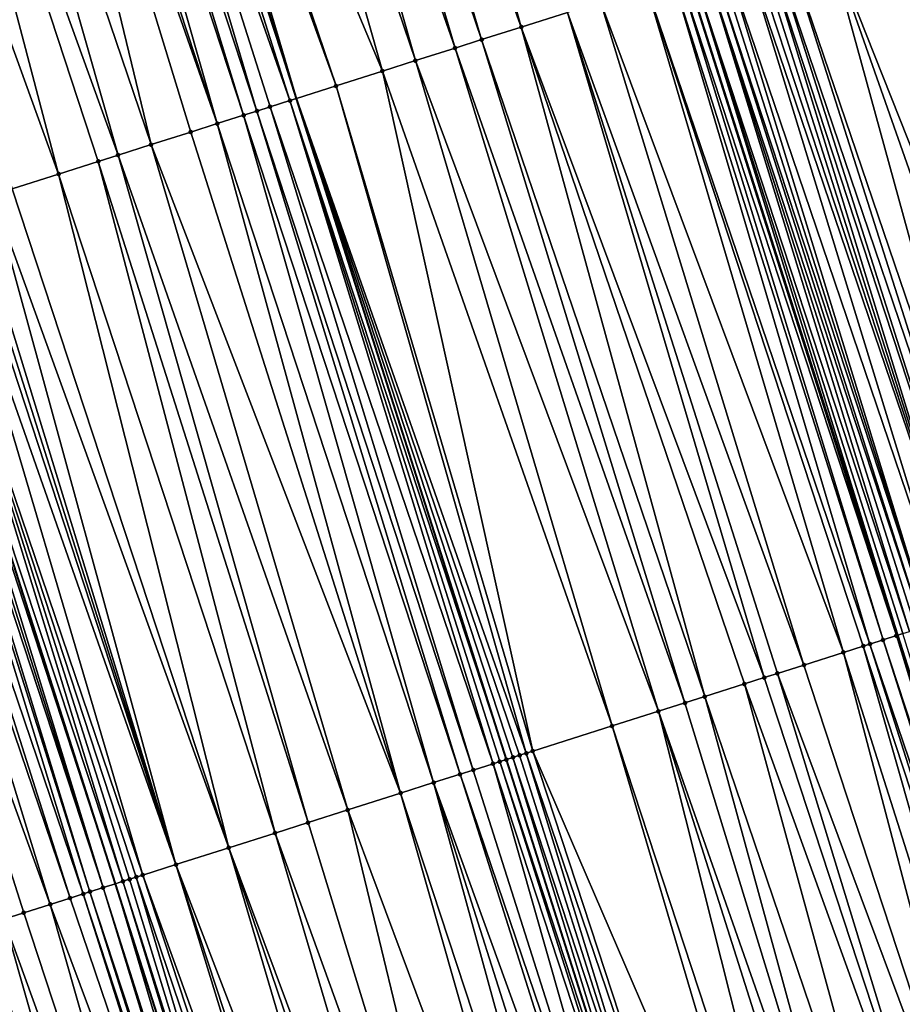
# Model space of a CAD drawing. Header units: feet. Extents: x 2004186 to 2014793, y 836912 to 864902.
# Tile 382 of 974: x 2010471 to 2010496, y 847651 to 847679. Entities that reach past the tile are written whole.
import ezdxf

# ---------------------------------------------------------------- set-up
doc = ezdxf.new("R2010")
doc.units = ezdxf.units.FT
doc.header["$LTSCALE"] = 100
doc.header["$MEASUREMENT"] = 0
for name, color, linetype, lineweight in [('EP_Travel Lane', 5, 'Continuous', 40), ('GPL_Skip Line', 2, 'Continuous', 40), ('Road Shots', 4, 'Continuous', 200), ('Road X-Section', 30, 'Continuous', 13)]:
    doc.layers.add(name, color=color, linetype=linetype, lineweight=lineweight)
doc.layers.add('I-77 SB_MM21-27-Surface-TIN', color=7, linetype='Continuous')

msp = doc.modelspace()

# ---------------------------------------------------------------- linework, layer by layer
at = {"layer": 'EP_Travel Lane'}
msp.add_polyline3d([(2010536.755688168, 847527.2188046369, 434.1100472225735), (2010531.242614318, 847546.4438918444, 434.0405169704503), (2010525.563505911, 847565.7934329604, 433.9434990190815), (2010519.726870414, 847584.922729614, 433.8821887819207), (2010513.890244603, 847604.0519945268, 433.8110908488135), (2010508.053633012, 847623.1812128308, 433.7256204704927), (2010502.082219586, 847642.4116878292, 433.6681441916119), (2010496.003840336, 847661.465502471, 433.5881238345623), (2010489.92547379, 847680.5192772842, 433.4954419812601), (2010483.847038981, 847699.5732660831, 433.4705466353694), (2010477.589928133, 847718.7581242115, 433.410608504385), (2010471.229817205, 847737.7197231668, 433.3262797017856), (2010464.869704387, 847756.681327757, 433.24336023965), (2010458.509592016, 847775.6429310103, 433.1600849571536), (2010451.953394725, 847794.7297169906, 433.0916205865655), (2010445.316444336, 847813.5962041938, 433.0104091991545), (2010438.679490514, 847832.4627011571, 432.9319780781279)], dxfattribs=at)
at = {"layer": 'GPL_Skip Line'}
for points in [[(2010525.4082939, 847523.9307231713, 433.6682218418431), (2010519.844656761, 847543.1411599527, 433.5970293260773), (2010514.184985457, 847562.3230172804, 433.5167097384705), (2010508.352749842, 847581.4536226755, 433.4461953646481), (2010502.520505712, 847600.584256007, 433.38429494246), (2010496.688284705, 847619.7148134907, 433.2990074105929), (2010490.768642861, 847638.8182724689, 433.242910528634), (2010484.716626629, 847657.880400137, 433.1464994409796), (2010478.664581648, 847676.9426183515, 433.0787468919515), (2010472.612515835, 847696.0049021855, 433.0317631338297), (2010466.431678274, 847715.0252143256, 432.9819863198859), (2010460.089471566, 847733.9928286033, 432.9040520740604), (2010453.747290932, 847752.9603649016, 432.8067895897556), (2010447.405091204, 847771.9279583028, 432.723680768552), (2010440.917379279, 847790.845627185, 432.6399812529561), (2010434.280437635, 847809.7120895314, 432.5516954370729), (2010427.643483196, 847828.578588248, 432.473760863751)], [(2010513.870022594, 847520.5873133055, 433.2140708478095), (2010508.28748053, 847539.7922714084, 433.141995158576), (2010502.687297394, 847558.8161663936, 433.0602198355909), (2010496.916434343, 847577.9655090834, 432.997322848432), (2010491.145566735, 847597.1148669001, 432.9390856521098), (2010485.374706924, 847616.264198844, 432.8728785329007), (2010479.519576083, 847635.2452786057, 432.8005107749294), (2010473.442230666, 847654.29939332, 432.7123574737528), (2010467.364864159, 847673.3535741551, 432.6451907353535), (2010461.28748471, 847692.4077955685, 432.5908434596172), (2010455.136544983, 847711.2464973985, 432.5450511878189), (2010448.771277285, 847730.2064088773, 432.4689252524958), (2010442.406027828, 847749.1662660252, 432.3793146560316), (2010436.040771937, 847768.1261423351, 432.2944804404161), (2010429.602315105, 847786.863430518, 432.2031179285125), (2010422.965392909, 847805.7298375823, 432.0990983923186), (2010416.32843218, 847824.5963541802, 432.0262505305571)]]:
    msp.add_polyline3d(points, dxfattribs=at)
at = {"layer": 'I-77 SB_MM21-27-Surface-TIN', "color": 128, "linetype": 'ByBlock', "lineweight": -2}
for points in [[(2010479.85590134, 847698.3056341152, 433.3297858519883), (2010478.330972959, 847697.821285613, 433.2721445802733), (2010485.145508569, 847679.0011583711, 433.3423611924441)], [(2010479.85590134, 847698.3056341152, 433.3297858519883), (2010485.145508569, 847679.0011583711, 433.3423611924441), (2010486.479821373, 847679.4249618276, 433.3923282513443)], [(2010478.330972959, 847697.821285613, 433.2721445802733), (2010477.568515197, 847697.5790911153, 433.2369157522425), (2010484.001817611, 847678.6378802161, 433.2938195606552)], [(2010478.330972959, 847697.821285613, 433.2721445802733), (2010484.001817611, 847678.6378802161, 433.2938195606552), (2010485.145508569, 847679.0011583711, 433.3423611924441)], [(2010477.568515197, 847697.5790911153, 433.2369157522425), (2010476.615437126, 847697.2763664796, 433.1987307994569), (2010483.239355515, 847678.3956993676, 433.2629106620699)], [(2010477.568515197, 847697.5790911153, 433.2369157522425), (2010483.239355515, 847678.3956993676, 433.2629106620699), (2010484.001817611, 847678.6378802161, 433.2938195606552)], [(2010476.615437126, 847697.2763664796, 433.1987307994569), (2010475.662364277, 847696.973625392, 433.15533871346), (2010482.09566568, 847678.0324176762, 433.2132497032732)], [(2010476.615437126, 847697.2763664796, 433.1987307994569), (2010482.09566568, 847678.0324176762, 433.2132497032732), (2010483.239355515, 847678.3956993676, 433.2629106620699)], [(2010475.662364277, 847696.973625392, 433.15533871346), (2010473.374978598, 847696.2470809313, 433.0620063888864), (2010481.142587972, 847677.7296918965, 433.1747024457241)], [(2010475.662364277, 847696.973625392, 433.15533871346), (2010481.142587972, 847677.7296918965, 433.1747024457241), (2010482.09566568, 847678.0324176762, 433.2132497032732)], [(2010473.374978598, 847696.2470809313, 433.0620063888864), (2010472.993751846, 847696.1259769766, 433.0422695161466), (2010479.808277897, 847677.3058798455, 433.1220151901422)], [(2010473.374978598, 847696.2470809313, 433.0620063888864), (2010479.808277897, 847677.3058798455, 433.1220151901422), (2010481.142587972, 847677.7296918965, 433.1747024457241)], [(2010472.421901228, 847695.9443540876, 433.0231225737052), (2010471.850045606, 847695.7627469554, 433.0089627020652), (2010478.473965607, 847676.8820747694, 433.0715355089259)], [(2010472.421901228, 847695.9443540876, 433.0231225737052), (2010478.664581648, 847676.9426183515, 433.0787468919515), (2010472.612515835, 847696.0049021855, 433.0317631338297)], [(2010472.421901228, 847695.9443540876, 433.0231225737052), (2010478.473965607, 847676.8820747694, 433.0715355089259), (2010478.664581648, 847676.9426183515, 433.0787468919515)], [(2010472.993751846, 847696.1259769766, 433.0422695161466), (2010472.612515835, 847696.0049021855, 433.0317631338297), (2010478.664581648, 847676.9426183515, 433.0787468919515)], [(2010472.993751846, 847696.1259769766, 433.0422695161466), (2010478.664581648, 847676.9426183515, 433.0787468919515), (2010479.808277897, 847677.3058798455, 433.1220151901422)], [(2010471.850045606, 847695.7627469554, 433.0089627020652), (2010471.278194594, 847695.5811253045, 432.9902076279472), (2010477.520870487, 847676.5794038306, 433.0503456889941)], [(2010471.850045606, 847695.7627469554, 433.0089627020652), (2010477.902106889, 847676.7004773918, 433.0604629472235), (2010478.473965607, 847676.8820747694, 433.0715355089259)], [(2010471.850045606, 847695.7627469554, 433.0089627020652), (2010477.520870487, 847676.5794038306, 433.0503456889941), (2010477.902106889, 847676.7004773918, 433.0604629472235)], [(2010470.896966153, 847695.4600266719, 432.9721552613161), (2010470.134514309, 847695.2178135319, 432.9310260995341), (2010476.37718787, 847676.216099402, 432.9934883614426)], [(2010471.278194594, 847695.5811253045, 432.9902076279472), (2010470.896966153, 847695.4600266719, 432.9721552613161), (2010477.139639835, 847676.4583121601, 433.0344967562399)], [(2010470.896966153, 847695.4600266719, 432.9721552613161), (2010476.37718787, 847676.216099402, 432.9934883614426), (2010477.139639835, 847676.4583121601, 433.0344967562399)], [(2010471.278194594, 847695.5811253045, 432.9902076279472), (2010477.139639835, 847676.4583121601, 433.0344967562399), (2010477.520870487, 847676.5794038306, 433.0503456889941)], [(2010469.753283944, 847695.0967209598, 432.9148919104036), (2010468.03773981, 847694.5518279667, 432.8497517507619), (2010474.471033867, 847675.6106433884, 432.9149840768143)], [(2010470.134514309, 847695.2178135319, 432.9310260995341), (2010469.753283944, 847695.0967209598, 432.9148919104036), (2010476.37718787, 847676.216099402, 432.9934883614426)], [(2010469.753283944, 847695.0967209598, 432.9148919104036), (2010475.614728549, 847675.9739098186, 432.9598147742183), (2010476.37718787, 847676.216099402, 432.9934883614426)], [(2010469.753283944, 847695.0967209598, 432.9148919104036), (2010474.471033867, 847675.6106433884, 432.9149840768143), (2010475.614728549, 847675.9739098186, 432.9598147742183)], [(2010468.03773981, 847694.5518279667, 432.8497517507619), (2010466.703425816, 847694.1280282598, 432.8009717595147), (2010473.517952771, 847675.3079282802, 432.8798144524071)], [(2010468.03773981, 847694.5518279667, 432.8497517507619), (2010473.517952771, 847675.3079282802, 432.8798144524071), (2010474.471033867, 847675.6106433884, 432.9149840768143)], [(2010466.703425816, 847694.1280282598, 432.8009717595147), (2010464.987886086, 847693.5831213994, 432.7314424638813), (2010471.802410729, 847674.7630287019, 432.812589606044)], [(2010466.703425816, 847694.1280282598, 432.8009717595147), (2010472.94610449, 847675.1262980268, 432.8583364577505), (2010473.517952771, 847675.3079282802, 432.8798144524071)], [(2010466.703425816, 847694.1280282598, 432.8009717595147), (2010471.802410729, 847674.7630287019, 432.812589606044), (2010472.94610449, 847675.1262980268, 432.8583364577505)], [(2010464.987886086, 847693.5831213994, 432.7314424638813), (2010470.468087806, 847674.339257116, 432.7727097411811), (2010471.802410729, 847674.7630287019, 432.812589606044)], [(2010496.5824528, 847682.6338307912, 433.7932375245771), (2010495.819988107, 847682.3916581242, 433.7649180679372), (2010503.206322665, 847663.7533165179, 433.9058426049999)], [(2010495.819988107, 847682.3916581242, 433.7649180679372), (2010493.913825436, 847681.7862294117, 433.6950547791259), (2010501.300166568, 847663.1478671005, 433.8294207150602)], [(2010495.819988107, 847682.3916581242, 433.7649180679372), (2010501.300166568, 847663.1478671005, 433.8294207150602), (2010503.206322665, 847663.7533165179, 433.9058426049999)], [(2010493.913825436, 847681.7862294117, 433.6950547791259), (2010492.770124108, 847681.4229839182, 433.6568506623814), (2010499.203396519, 847662.4818675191, 433.7437037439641)], [(2010493.913825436, 847681.7862294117, 433.6950547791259), (2010500.537705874, 847662.905681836, 433.7971119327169), (2010501.300166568, 847663.1478671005, 433.8294207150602)], [(2010493.913825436, 847681.7862294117, 433.6950547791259), (2010499.203396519, 847662.4818675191, 433.7437037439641), (2010500.537705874, 847662.905681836, 433.7971119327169)], [(2010492.007677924, 847681.1807529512, 433.6100789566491), (2010491.817060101, 847681.120214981, 433.6046438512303), (2010498.059713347, 847662.1185648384, 433.6873964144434)], [(2010492.198286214, 847681.2413209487, 433.625017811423), (2010492.007677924, 847681.1807529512, 433.6100789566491), (2010498.059713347, 847662.1185648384, 433.6873964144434)], [(2010492.38889211, 847681.3018964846, 433.6423426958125), (2010492.198286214, 847681.2413209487, 433.625017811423), (2010498.440932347, 847662.2396932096, 433.7148623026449)], [(2010492.198286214, 847681.2413209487, 433.625017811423), (2010498.059713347, 847662.1185648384, 433.6873964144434), (2010498.440932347, 847662.2396932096, 433.7148623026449)], [(2010492.770124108, 847681.4229839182, 433.6568506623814), (2010492.38889211, 847681.3018964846, 433.6423426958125), (2010498.822162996, 847662.360784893, 433.730716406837)], [(2010492.38889211, 847681.3018964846, 433.6423426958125), (2010498.440932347, 847662.2396932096, 433.7148623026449), (2010498.822162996, 847662.360784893, 433.730716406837)], [(2010492.770124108, 847681.4229839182, 433.6568506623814), (2010498.822162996, 847662.360784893, 433.730716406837), (2010499.203396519, 847662.4818675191, 433.7437037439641)], [(2010491.626445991, 847681.0596653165, 433.5955073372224), (2010491.054597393, 847680.8780360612, 433.5743453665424), (2010497.487874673, 847661.9369043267, 433.6563399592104)], [(2010491.817060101, 847681.120214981, 433.6046438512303), (2010491.626445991, 847681.0596653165, 433.5955073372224), (2010498.059713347, 847662.1185648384, 433.6873964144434)], [(2010491.626445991, 847681.0596653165, 433.5955073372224), (2010497.487874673, 847661.9369043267, 433.6563399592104), (2010498.059713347, 847662.1185648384, 433.6873964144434)], [(2010490.482743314, 847680.6964240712, 433.5586478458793), (2010490.101545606, 847680.5752286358, 433.5099568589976), (2010496.344168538, 847661.573673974, 433.6229247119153)], [(2010490.673353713, 847680.7569854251, 433.5714840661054), (2010490.482743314, 847680.6964240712, 433.5586478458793), (2010496.725393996, 847661.6947820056, 433.6439530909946)], [(2010490.482743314, 847680.6964240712, 433.5586478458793), (2010496.534776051, 847661.6342444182, 433.638638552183), (2010496.725393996, 847661.6947820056, 433.6439530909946)], [(2010490.482743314, 847680.6964240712, 433.5586478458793), (2010496.344168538, 847661.573673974, 433.6229247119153), (2010496.534776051, 847661.6342444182, 433.638638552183)], [(2010490.863974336, 847680.817514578, 433.5741284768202), (2010490.673353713, 847680.7569854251, 433.5714840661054), (2010496.916018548, 847661.75529878, 433.642680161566)], [(2010490.673353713, 847680.7569854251, 433.5714840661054), (2010496.725393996, 847661.6947820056, 433.6439530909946), (2010496.916018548, 847661.75529878, 433.642680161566)], [(2010491.054597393, 847680.8780360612, 433.5743453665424), (2010490.863974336, 847680.817514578, 433.5741284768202), (2010496.916018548, 847661.75529878, 433.642680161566)], [(2010491.054597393, 847680.8780360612, 433.5743453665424), (2010496.916018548, 847661.75529878, 433.642680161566), (2010497.487874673, 847661.9369043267, 433.6563399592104)], [(2010489.529686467, 847680.3936325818, 433.4993031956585), (2010488.767214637, 847680.1514823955, 433.478098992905), (2010495.200492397, 847661.2103491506, 433.5596091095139)], [(2010489.720308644, 847680.4541568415, 433.5003988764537), (2010489.529686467, 847680.3936325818, 433.4993031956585), (2010495.581725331, 847661.3314336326, 433.5731839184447)], [(2010489.529686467, 847680.3936325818, 433.4993031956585), (2010495.200492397, 847661.2103491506, 433.5596091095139), (2010495.581725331, 847661.3314336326, 433.5731839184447)], [(2010489.910938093, 847680.514658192, 433.4942436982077), (2010489.720308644, 847680.4541568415, 433.5003988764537), (2010495.962960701, 847661.4525104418, 433.5843301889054)], [(2010489.720308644, 847680.4541568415, 433.5003988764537), (2010495.581725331, 847661.3314336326, 433.5731839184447), (2010495.962960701, 847661.4525104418, 433.5843301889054)], [(2010489.910938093, 847680.514658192, 433.4942436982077), (2010495.962960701, 847661.4525104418, 433.5843301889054), (2010489.92547379, 847680.5192772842, 433.4954419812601)], [(2010490.101545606, 847680.5752286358, 433.5099568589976), (2010489.92547379, 847680.5192772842, 433.4954419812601), (2010496.003840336, 847661.465502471, 433.5881238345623)], [(2010495.962960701, 847661.4525104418, 433.5843301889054), (2010496.003840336, 847661.465502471, 433.5881238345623), (2010489.92547379, 847680.5192772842, 433.4954419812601)], [(2010490.101545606, 847680.5752286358, 433.5099568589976), (2010496.003840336, 847661.465502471, 433.5881238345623), (2010496.153566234, 847661.5130871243, 433.6020184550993)], [(2010490.101545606, 847680.5752286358, 433.5099568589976), (2010496.153566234, 847661.5130871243, 433.6020184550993), (2010496.344168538, 847661.573673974, 433.6229247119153)], [(2010488.767214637, 847680.1514823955, 433.478098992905), (2010487.432900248, 847679.727683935, 433.4297131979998), (2010494.438019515, 847660.9682022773, 433.5394513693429)], [(2010488.767214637, 847680.1514823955, 433.478098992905), (2010495.009871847, 847661.1498197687, 433.5568917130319), (2010495.200492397, 847661.2103491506, 433.5596091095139)], [(2010488.767214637, 847680.1514823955, 433.478098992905), (2010494.438019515, 847660.9682022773, 433.5394513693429), (2010495.009871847, 847661.1498197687, 433.5568917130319)], [(2010487.432900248, 847679.727683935, 433.4297131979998), (2010486.479821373, 847679.4249618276, 433.3923282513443), (2010493.29432085, 847660.6049483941, 433.4985886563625)], [(2010487.432900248, 847679.727683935, 433.4297131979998), (2010493.29432085, 847660.6049483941, 433.4985886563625), (2010494.438019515, 847660.9682022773, 433.5394513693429)], [(2010486.479821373, 847679.4249618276, 433.3923282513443), (2010485.145508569, 847679.0011583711, 433.3423611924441), (2010492.150629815, 847660.2416704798, 433.4501199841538)], [(2010486.479821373, 847679.4249618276, 433.3923282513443), (2010492.531861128, 847660.3627600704, 433.4653116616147), (2010493.29432085, 847660.6049483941, 433.4985886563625)], [(2010486.479821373, 847679.4249618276, 433.3923282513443), (2010492.150629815, 847660.2416704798, 433.4501199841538), (2010492.531861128, 847660.3627600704, 433.4653116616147)], [(2010485.145508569, 847679.0011583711, 433.3423611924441), (2010484.001817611, 847678.6378802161, 433.2938195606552), (2010490.435084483, 847659.6967812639, 433.3861700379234)], [(2010485.145508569, 847679.0011583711, 433.3423611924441), (2010491.578782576, 847660.0600369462, 433.4276021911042), (2010492.150629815, 847660.2416704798, 433.4501199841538)], [(2010485.145508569, 847679.0011583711, 433.3423611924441), (2010490.435084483, 847659.6967812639, 433.3861700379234), (2010491.578782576, 847660.0600369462, 433.4276021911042)], [(2010484.001817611, 847678.6378802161, 433.2938195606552), (2010483.239355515, 847678.3956993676, 433.2629106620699), (2010489.863239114, 847659.5151418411, 433.3617883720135)], [(2010484.001817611, 847678.6378802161, 433.2938195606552), (2010489.863239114, 847659.5151418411, 433.3617883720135), (2010490.435084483, 847659.6967812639, 433.3861700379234)], [(2010483.239355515, 847678.3956993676, 433.2629106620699), (2010482.09566568, 847678.0324176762, 433.2132497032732), (2010489.100776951, 847659.2729612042, 433.3309442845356)], [(2010483.239355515, 847678.3956993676, 433.2629106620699), (2010489.100776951, 847659.2729612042, 433.3309442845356), (2010489.863239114, 847659.5151418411, 433.3617883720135)], [(2010482.09566568, 847678.0324176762, 433.2132497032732), (2010481.142587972, 847677.7296918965, 433.1747024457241), (2010487.766475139, 847658.8491231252, 433.2700152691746)], [(2010482.09566568, 847678.0324176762, 433.2132497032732), (2010487.766475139, 847658.8491231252, 433.2700152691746), (2010489.100776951, 847659.2729612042, 433.3309442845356)], [(2010481.142587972, 847677.7296918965, 433.1747024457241), (2010479.808277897, 847677.3058798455, 433.1220151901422), (2010485.479086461, 847658.1225881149, 433.1796669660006)], [(2010481.142587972, 847677.7296918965, 433.1747024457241), (2010485.479086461, 847658.1225881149, 433.1796669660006), (2010487.766475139, 847658.8491231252, 433.2700152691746)], [(2010479.808277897, 847677.3058798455, 433.1220151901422), (2010478.664581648, 847676.9426183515, 433.0787468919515), (2010485.288474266, 847658.0620324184, 433.1686208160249)], [(2010479.808277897, 847677.3058798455, 433.1220151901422), (2010485.288474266, 847658.0620324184, 433.1686208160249), (2010485.479086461, 847658.1225881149, 433.1796669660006)], [(2010478.473965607, 847676.8820747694, 433.0715355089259), (2010484.716626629, 847657.880400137, 433.1464994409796), (2010478.664581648, 847676.9426183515, 433.0787468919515)], [(2010484.907241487, 847657.9409474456, 433.1548907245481), (2010478.664581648, 847676.9426183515, 433.0787468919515), (2010484.716626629, 847657.880400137, 433.1464994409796)], [(2010485.288474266, 847658.0620324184, 433.1686208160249), (2010478.664581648, 847676.9426183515, 433.0787468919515), (2010485.097858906, 847658.001486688, 433.1607290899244)], [(2010485.097858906, 847658.001486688, 433.1607290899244), (2010478.664581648, 847676.9426183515, 433.0787468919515), (2010484.907241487, 847657.9409474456, 433.1548907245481)], [(2010477.902106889, 847676.7004773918, 433.0604629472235), (2010477.520870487, 847676.5794038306, 433.0503456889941), (2010483.763530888, 847657.577731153, 433.1259256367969)], [(2010478.473965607, 847676.8820747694, 433.0715355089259), (2010477.902106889, 847676.7004773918, 433.0604629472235), (2010484.335387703, 847657.7593345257, 433.1388972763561)], [(2010477.902106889, 847676.7004773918, 433.0604629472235), (2010483.763530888, 847657.577731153, 433.1259256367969), (2010484.335387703, 847657.7593345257, 433.1388972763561)], [(2010478.473965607, 847676.8820747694, 433.0715355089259), (2010484.52600848, 847657.8198631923, 433.1413883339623), (2010484.716626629, 847657.880400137, 433.1464994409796)], [(2010478.473965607, 847676.8820747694, 433.0715355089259), (2010484.335387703, 847657.7593345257, 433.1388972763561), (2010484.52600848, 847657.8198631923, 433.1413883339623)], [(2010477.139639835, 847676.4583121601, 433.0344967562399), (2010476.37718787, 847676.216099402, 432.9934883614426), (2010482.619840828, 847657.2144501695, 433.0764855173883)], [(2010477.520870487, 847676.5794038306, 433.0503456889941), (2010477.139639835, 847676.4583121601, 433.0344967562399), (2010483.382297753, 847657.4566473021, 433.1125506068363)], [(2010477.139639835, 847676.4583121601, 433.0344967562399), (2010482.619840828, 847657.2144501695, 433.0764855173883), (2010483.382297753, 847657.4566473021, 433.1125506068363)], [(2010477.520870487, 847676.5794038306, 433.0503456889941), (2010483.382297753, 847657.4566473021, 433.1125506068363), (2010483.763530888, 847657.577731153, 433.1259256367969)], [(2010476.37718787, 847676.216099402, 432.9934883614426), (2010475.614728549, 847675.9739098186, 432.9598147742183), (2010481.666766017, 847656.9117152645, 433.0350474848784)], [(2010476.37718787, 847676.216099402, 432.9934883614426), (2010481.666766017, 847656.9117152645, 433.0350474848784), (2010482.619840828, 847657.2144501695, 433.0764855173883)], [(2010475.614728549, 847675.9739098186, 432.9598147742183), (2010474.471033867, 847675.6106433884, 432.9149840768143), (2010481.666766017, 847656.9117152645, 433.0350474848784)], [(2010474.471033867, 847675.6106433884, 432.9149840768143), (2010473.517952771, 847675.3079282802, 432.8798144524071), (2010480.141843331, 847656.4273488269, 432.9717249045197)], [(2010474.471033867, 847675.6106433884, 432.9149840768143), (2010480.141843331, 847656.4273488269, 432.9717249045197), (2010481.666766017, 847656.9117152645, 433.0350474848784)], [(2010473.517952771, 847675.3079282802, 432.8798144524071), (2010472.94610449, 847675.1262980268, 432.8583364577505), (2010478.998143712, 847656.0640979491, 432.9318134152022)], [(2010473.517952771, 847675.3079282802, 432.8798144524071), (2010478.998143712, 847656.0640979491, 432.9318134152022), (2010480.141843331, 847656.4273488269, 432.9717249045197)], [(2010472.94610449, 847675.1262980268, 432.8583364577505), (2010471.802410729, 847674.7630287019, 432.812589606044), (2010478.045069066, 847655.7613625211, 432.8902097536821)], [(2010472.94610449, 847675.1262980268, 432.8583364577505), (2010478.045069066, 847655.7613625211, 432.8902097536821), (2010478.998143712, 847656.0640979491, 432.9318134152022)], [(2010471.802410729, 847674.7630287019, 432.812589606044), (2010470.468087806, 847674.339257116, 432.7727097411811), (2010476.710754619, 847655.3375642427, 432.8418778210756)], [(2010471.802410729, 847674.7630287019, 432.812589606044), (2010476.710754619, 847655.3375642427, 432.8418778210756), (2010478.045069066, 847655.7613625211, 432.8902097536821)], [(2010469.89624081, 847674.1576228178, 432.7499515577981), (2010469.32439118, 847673.9759968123, 432.7298181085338), (2010475.185829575, 847654.8532052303, 432.7809054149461)], [(2010470.468087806, 847674.339257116, 432.7727097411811), (2010469.89624081, 847674.1576228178, 432.7499515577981), (2010476.710754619, 847655.3375642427, 432.8418778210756)], [(2010469.89624081, 847674.1576228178, 432.7499515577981), (2010475.185829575, 847654.8532052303, 432.7809054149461), (2010476.710754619, 847655.3375642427, 432.8418778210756)], [(2010468.94315872, 847673.8549108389, 432.7157723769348), (2010468.561926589, 847673.7338238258, 432.7013974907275), (2010475.185829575, 847654.8532052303, 432.7809054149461)], [(2010469.133776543, 847673.9154488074, 432.7212069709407), (2010468.94315872, 847673.8549108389, 432.7157723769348), (2010475.185829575, 847654.8532052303, 432.7809054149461)], [(2010469.32439118, 847673.9759968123, 432.7298181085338), (2010469.133776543, 847673.9154488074, 432.7212069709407), (2010475.185829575, 847654.8532052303, 432.7809054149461)], [(2010468.561926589, 847673.7338238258, 432.7013974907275), (2010467.799465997, 847673.4916382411, 432.6689895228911), (2010474.232743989, 847654.5505042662, 432.750209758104)], [(2010468.561926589, 847673.7338238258, 432.7013974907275), (2010474.232743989, 847654.5505042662, 432.750209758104), (2010475.185829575, 847654.8532052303, 432.7809054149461)], [(2010467.03701261, 847673.2494299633, 432.6293991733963), (2010466.846391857, 847673.1889012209, 432.6268847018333), (2010473.089058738, 847654.1872081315, 432.6959742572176)], [(2010467.227627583, 847673.3099769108, 432.6376756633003), (2010467.03701261, 847673.2494299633, 432.6293991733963), (2010473.089058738, 847654.1872081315, 432.6959742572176)], [(2010467.227627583, 847673.3099769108, 432.6376756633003), (2010473.442230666, 847654.29939332, 432.7123574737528), (2010467.364864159, 847673.3535741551, 432.6451907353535)], [(2010467.227627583, 847673.3099769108, 432.6376756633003), (2010473.089058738, 847654.1872081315, 432.6959742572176), (2010473.442230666, 847654.29939332, 432.7123574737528)], [(2010467.799465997, 847673.4916382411, 432.6689895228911), (2010467.364864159, 847673.3535741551, 432.6451907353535), (2010473.660901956, 847654.3688543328, 432.7225013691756)], [(2010473.660901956, 847654.3688543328, 432.7225013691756), (2010467.364864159, 847673.3535741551, 432.6451907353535), (2010473.442230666, 847654.29939332, 432.7123574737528)], [(2010467.799465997, 847673.4916382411, 432.6689895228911), (2010474.042130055, 847654.4899540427, 432.7408958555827), (2010474.232743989, 847654.5505042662, 432.750209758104)], [(2010467.799465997, 847673.4916382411, 432.6689895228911), (2010473.851518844, 847654.4293952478, 432.7288690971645), (2010474.042130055, 847654.4899540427, 432.7408958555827)], [(2010467.799465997, 847673.4916382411, 432.6689895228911), (2010473.660901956, 847654.3688543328, 432.7225013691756), (2010473.851518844, 847654.4293952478, 432.7288690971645)], [(2010466.083914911, 847672.9467671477, 432.610780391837), (2010465.702683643, 847672.8256774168, 432.595545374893), (2010472.135981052, 847653.8844822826, 432.6574023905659)], [(2010466.655768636, 847673.1283802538, 432.6268311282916), (2010466.083914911, 847672.9467671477, 432.610780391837), (2010472.517207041, 847654.0055886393, 432.6779006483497)], [(2010466.083914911, 847672.9467671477, 432.610780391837), (2010472.135981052, 847653.8844822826, 432.6574023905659), (2010472.517207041, 847654.0055886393, 432.6779006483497)], [(2010466.846391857, 847673.1889012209, 432.6268847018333), (2010466.655768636, 847673.1283802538, 432.6268311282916), (2010472.707822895, 847654.0661328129, 432.685299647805)], [(2010466.655768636, 847673.1283802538, 432.6268311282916), (2010472.517207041, 847654.0055886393, 432.6779006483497), (2010472.707822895, 847654.0661328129, 432.685299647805)], [(2010466.846391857, 847673.1889012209, 432.6268847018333), (2010472.707822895, 847654.0661328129, 432.685299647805), (2010473.089058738, 847654.1872081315, 432.6959742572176)], [(2010465.702683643, 847672.8256774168, 432.595545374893), (2010464.749604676, 847672.5229556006, 432.5582525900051), (2010471.564138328, 847653.7028345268, 432.6303832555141)], [(2010465.702683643, 847672.8256774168, 432.595545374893), (2010471.564138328, 847653.7028345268, 432.6303832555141), (2010472.135981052, 847653.8844822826, 432.6574023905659)], [(2010464.749604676, 847672.5229556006, 432.5582525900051), (2010470.801676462, 847653.4606529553, 432.5992433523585), (2010471.564138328, 847653.7028345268, 432.6303832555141)], [(2010464.749604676, 847672.5229556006, 432.5582525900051), (2010470.229824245, 847653.2790350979, 432.5816872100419), (2010470.801676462, 847653.4606529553, 432.5992433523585)], [(2010495.581725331, 847661.3314336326, 433.5731839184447), (2010495.200492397, 847661.2103491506, 433.5596091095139), (2010501.633762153, 847642.269241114, 433.6490517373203)], [(2010495.962960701, 847661.4525104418, 433.5843301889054), (2010495.581725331, 847661.3314336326, 433.5731839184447), (2010501.824382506, 847642.3297711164, 433.6519652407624)], [(2010495.581725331, 847661.3314336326, 433.5731839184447), (2010501.633762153, 847642.269241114, 433.6490517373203), (2010501.824382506, 847642.3297711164, 433.6519652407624)], [(2010495.962960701, 847661.4525104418, 433.5843301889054), (2010502.014996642, 847642.3903207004, 433.6610763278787), (2010496.003840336, 847661.465502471, 433.5881238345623)], [(2010495.962960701, 847661.4525104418, 433.5843301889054), (2010501.824382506, 847642.3297711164, 433.6519652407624), (2010502.014996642, 847642.3903207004, 433.6610763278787)], [(2010496.153566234, 847661.5130871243, 433.6020184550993), (2010496.003840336, 847661.465502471, 433.5881238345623), (2010502.082219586, 847642.4116878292, 433.6681441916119)], [(2010502.014996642, 847642.3903207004, 433.6610763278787), (2010502.082219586, 847642.4116878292, 433.6681441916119), (2010496.003840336, 847661.465502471, 433.5881238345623)], [(2010495.009871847, 847661.1498197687, 433.5568917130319), (2010494.438019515, 847660.9682022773, 433.5394513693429), (2010500.490054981, 847641.9060140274, 433.6166721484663)], [(2010495.200492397, 847661.2103491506, 433.5596091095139), (2010495.009871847, 847661.1498197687, 433.5568917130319), (2010501.252529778, 847642.1481548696, 433.6349197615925)], [(2010495.009871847, 847661.1498197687, 433.5568917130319), (2010500.490054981, 847641.9060140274, 433.6166721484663), (2010501.252529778, 847642.1481548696, 433.6349197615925)], [(2010495.200492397, 847661.2103491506, 433.5596091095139), (2010501.252529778, 847642.1481548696, 433.6349197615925), (2010501.633762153, 847642.269241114, 433.6490517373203)], [(2010494.438019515, 847660.9682022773, 433.5394513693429), (2010493.29432085, 847660.6049483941, 433.4985886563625), (2010499.536969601, 847641.6033124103, 433.5857713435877)], [(2010494.438019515, 847660.9682022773, 433.5394513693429), (2010499.536969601, 847641.6033124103, 433.5857713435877), (2010500.490054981, 847641.9060140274, 433.6166721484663)], [(2010493.29432085, 847660.6049483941, 433.4985886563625), (2010492.531861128, 847660.3627600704, 433.4653116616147), (2010499.536969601, 847641.6033124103, 433.5857713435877)], [(2010492.150629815, 847660.2416704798, 433.4501199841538), (2010491.578782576, 847660.0600369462, 433.4276021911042), (2010498.393273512, 847641.2400504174, 433.542343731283)], [(2010492.531861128, 847660.3627600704, 433.4653116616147), (2010492.150629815, 847660.2416704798, 433.4501199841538), (2010498.393273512, 847641.2400504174, 433.542343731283)], [(2010492.531861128, 847660.3627600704, 433.4653116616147), (2010498.393273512, 847641.2400504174, 433.542343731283), (2010499.536969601, 847641.6033124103, 433.5857713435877)], [(2010491.578782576, 847660.0600369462, 433.4276021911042), (2010490.435084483, 847659.6967812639, 433.3861700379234), (2010496.868345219, 847640.7557016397, 433.4846131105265)], [(2010491.578782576, 847660.0600369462, 433.4276021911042), (2010496.868345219, 847640.7557016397, 433.4846131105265), (2010498.393273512, 847641.2400504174, 433.542343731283)], [(2010490.435084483, 847659.6967812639, 433.3861700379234), (2010489.863239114, 847659.5151418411, 433.3617883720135), (2010495.724653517, 847640.3924258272, 433.4368114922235)], [(2010490.435084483, 847659.6967812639, 433.3861700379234), (2010495.724653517, 847640.3924258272, 433.4368114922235), (2010496.868345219, 847640.7557016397, 433.4846131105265)], [(2010489.863239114, 847659.5151418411, 433.3617883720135), (2010489.100776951, 847659.2729612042, 433.3309442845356), (2010495.724653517, 847640.3924258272, 433.4368114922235)], [(2010489.100776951, 847659.2729612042, 433.3309442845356), (2010487.766475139, 847658.8491231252, 433.2700152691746), (2010494.009115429, 847639.8475137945, 433.3656428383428)], [(2010489.100776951, 847659.2729612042, 433.3309442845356), (2010495.152805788, 847640.2107938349, 433.4147824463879), (2010495.724653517, 847640.3924258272, 433.4368114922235)], [(2010489.100776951, 847659.2729612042, 433.3309442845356), (2010494.009115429, 847639.8475137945, 433.3656428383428), (2010495.152805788, 847640.2107938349, 433.4147824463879)], [(2010487.766475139, 847658.8491231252, 433.2700152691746), (2010485.479086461, 847658.1225881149, 433.1796669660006), (2010493.43726663, 847639.6658851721, 433.344680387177)], [(2010487.766475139, 847658.8491231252, 433.2700152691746), (2010493.43726663, 847639.6658851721, 433.344680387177), (2010494.009115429, 847639.8475137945, 433.3656428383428)], [(2010484.907241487, 847657.9409474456, 433.1548907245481), (2010484.716626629, 847657.880400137, 433.1464994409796), (2010490.768642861, 847638.8182724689, 433.242910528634)], [(2010485.097858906, 847658.001486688, 433.1607290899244), (2010484.907241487, 847657.9409474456, 433.1548907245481), (2010491.149874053, 847638.9393624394, 433.2582218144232)], [(2010484.907241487, 847657.9409474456, 433.1548907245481), (2010490.768642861, 847638.8182724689, 433.242910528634), (2010491.149874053, 847638.9393624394, 433.2582218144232)], [(2010485.288474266, 847658.0620324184, 433.1686208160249), (2010485.097858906, 847658.001486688, 433.1607290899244), (2010491.149874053, 847638.9393624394, 433.2582218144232)], [(2010485.479086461, 847658.1225881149, 433.1796669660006), (2010485.288474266, 847658.0620324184, 433.1686208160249), (2010491.721723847, 847639.1209879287, 433.278192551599)], [(2010485.288474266, 847658.0620324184, 433.1686208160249), (2010491.149874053, 847638.9393624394, 433.2582218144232), (2010491.721723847, 847639.1209879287, 433.278192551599)], [(2010485.479086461, 847658.1225881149, 433.1796669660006), (2010491.721723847, 847639.1209879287, 433.278192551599), (2010493.43726663, 847639.6658851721, 433.344680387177)], [(2010484.335387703, 847657.7593345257, 433.1388972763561), (2010483.763530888, 847657.577731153, 433.1259256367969), (2010489.815556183, 847638.5155749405, 433.2133037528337)], [(2010484.52600848, 847657.8198631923, 433.1413883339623), (2010484.335387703, 847657.7593345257, 433.1388972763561), (2010490.578027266, 847638.7577274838, 433.2352548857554)], [(2010484.335387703, 847657.7593345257, 433.1388972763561), (2010489.815556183, 847638.5155749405, 433.2133037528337), (2010490.578027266, 847638.7577274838, 433.2352548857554)], [(2010484.52600848, 847657.8198631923, 433.1413883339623), (2010490.768642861, 847638.8182724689, 433.242910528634), (2010484.716626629, 847657.880400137, 433.1464994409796)], [(2010484.52600848, 847657.8198631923, 433.1413883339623), (2010490.578027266, 847638.7577274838, 433.2352548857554), (2010490.768642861, 847638.8182724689, 433.242910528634)], [(2010483.382297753, 847657.4566473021, 433.1125506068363), (2010482.619840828, 847657.2144501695, 433.0764855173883), (2010489.434325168, 847638.3944844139, 433.1978164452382)], [(2010483.763530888, 847657.577731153, 433.1259256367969), (2010483.382297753, 847657.4566473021, 433.1125506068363), (2010489.815556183, 847638.5155749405, 433.2133037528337)], [(2010483.382297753, 847657.4566473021, 433.1125506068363), (2010489.434325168, 847638.3944844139, 433.1978164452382), (2010489.815556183, 847638.5155749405, 433.2133037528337)], [(2010482.619840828, 847657.2144501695, 433.0764855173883), (2010481.666766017, 847656.9117152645, 433.0350474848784), (2010487.909415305, 847637.9100775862, 433.1217127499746)], [(2010482.619840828, 847657.2144501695, 433.0764855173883), (2010488.671872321, 847638.1522744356, 433.1576869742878), (2010489.434325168, 847638.3944844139, 433.1978164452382)], [(2010482.619840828, 847657.2144501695, 433.0764855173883), (2010487.909415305, 847637.9100775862, 433.1217127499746), (2010488.671872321, 847638.1522744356, 433.1576869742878)], [(2010481.666766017, 847656.9117152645, 433.0350474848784), (2010480.141843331, 847656.4273488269, 432.9717249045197), (2010487.146950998, 847637.6679037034, 433.0930075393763)], [(2010481.666766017, 847656.9117152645, 433.0350474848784), (2010487.146950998, 847637.6679037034, 433.0930075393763), (2010487.909415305, 847637.9100775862, 433.1217127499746)], [(2010480.141843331, 847656.4273488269, 432.9717249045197), (2010478.998143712, 847656.0640979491, 432.9318134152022), (2010484.859551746, 847636.9414019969, 433.0132039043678)], [(2010480.141843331, 847656.4273488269, 432.9717249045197), (2010484.859551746, 847636.9414019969, 433.0132039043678), (2010487.146950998, 847637.6679037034, 433.0930075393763)], [(2010478.998143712, 847656.0640979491, 432.9318134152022), (2010478.045069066, 847655.7613625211, 432.8902097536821), (2010484.859551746, 847636.9414019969, 433.0132039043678)], [(2010478.045069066, 847655.7613625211, 432.8902097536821), (2010476.710754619, 847655.3375642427, 432.8418778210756), (2010483.715863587, 847636.5781150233, 432.9618697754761)], [(2010478.045069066, 847655.7613625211, 432.8902097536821), (2010483.715863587, 847636.5781150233, 432.9618697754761), (2010484.859551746, 847636.9414019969, 433.0132039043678)], [(2010476.710754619, 847655.3375642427, 432.8418778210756), (2010475.185829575, 847654.8532052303, 432.7809054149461), (2010482.381545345, 847636.1543286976, 432.9173231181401)], [(2010476.710754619, 847655.3375642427, 432.8418778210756), (2010483.144013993, 847636.3964889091, 432.9417012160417), (2010483.715863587, 847636.5781150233, 432.9618697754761)], [(2010476.710754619, 847655.3375642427, 432.8418778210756), (2010482.381545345, 847636.1543286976, 432.9173231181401), (2010483.144013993, 847636.3964889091, 432.9417012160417)], [(2010475.185829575, 847654.8532052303, 432.7809054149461), (2010474.232743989, 847654.5505042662, 432.750209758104), (2010481.047233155, 847635.7305233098, 432.8667432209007)], [(2010475.185829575, 847654.8532052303, 432.7809054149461), (2010481.428467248, 847635.8516041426, 432.879162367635), (2010482.381545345, 847636.1543286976, 432.9173231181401)], [(2010475.185829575, 847654.8532052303, 432.7809054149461), (2010481.047233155, 847635.7305233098, 432.8667432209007), (2010481.428467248, 847635.8516041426, 432.879162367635)], [(2010474.042130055, 847654.4899540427, 432.7408958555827), (2010473.851518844, 847654.4293952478, 432.7288690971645), (2010479.712925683, 847635.3067030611, 432.8114597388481)], [(2010474.232743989, 847654.5505042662, 432.750209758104), (2010474.042130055, 847654.4899540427, 432.7408958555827), (2010480.475383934, 847635.5488960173, 432.8462016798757)], [(2010474.042130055, 847654.4899540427, 432.7408958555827), (2010479.712925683, 847635.3067030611, 432.8114597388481), (2010480.475383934, 847635.5488960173, 432.8462016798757)], [(2010474.232743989, 847654.5505042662, 432.750209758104), (2010480.475383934, 847635.5488960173, 432.8462016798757), (2010481.047233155, 847635.7305233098, 432.8667432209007)], [(2010473.089058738, 847654.1872081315, 432.6959742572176), (2010479.141088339, 847635.1250383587, 432.7790778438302), (2010473.442230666, 847654.29939332, 432.7123574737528)], [(2010473.660901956, 847654.3688543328, 432.7225013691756), (2010473.442230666, 847654.29939332, 432.7123574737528), (2010479.519576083, 847635.2452786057, 432.8005107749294)], [(2010479.141088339, 847635.1250383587, 432.7790778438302), (2010479.519576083, 847635.2452786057, 432.8005107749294), (2010473.442230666, 847654.29939332, 432.7123574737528)], [(2010473.851518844, 847654.4293952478, 432.7288690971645), (2010473.660901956, 847654.3688543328, 432.7225013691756), (2010479.712925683, 847635.3067030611, 432.8114597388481)], [(2010473.660901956, 847654.3688543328, 432.7225013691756), (2010479.519576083, 847635.2452786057, 432.8005107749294), (2010479.712925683, 847635.3067030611, 432.8114597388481)], [(2010472.517207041, 847654.0055886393, 432.6779006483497), (2010472.135981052, 847653.8844822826, 432.6574023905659), (2010478.569237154, 847634.9434172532, 432.7604944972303)], [(2010472.707822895, 847654.0661328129, 432.685299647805), (2010472.517207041, 847654.0055886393, 432.6779006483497), (2010478.759854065, 847635.0039580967, 432.7668393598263)], [(2010472.517207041, 847654.0055886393, 432.6779006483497), (2010478.569237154, 847634.9434172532, 432.7604944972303), (2010478.759854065, 847635.0039580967, 432.7668393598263)], [(2010473.089058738, 847654.1872081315, 432.6959742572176), (2010472.707822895, 847654.0661328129, 432.685299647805), (2010478.950473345, 847635.0644914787, 432.7708225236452)], [(2010472.707822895, 847654.0661328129, 432.685299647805), (2010478.759854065, 847635.0039580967, 432.7668393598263), (2010478.950473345, 847635.0644914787, 432.7708225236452)], [(2010473.089058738, 847654.1872081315, 432.6959742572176), (2010478.950473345, 847635.0644914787, 432.7708225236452), (2010479.141088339, 847635.1250383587, 432.7790778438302)], [(2010471.564138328, 847653.7028345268, 432.6303832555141), (2010470.801676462, 847653.4606529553, 432.5992433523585), (2010477.0443141, 847634.4590519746, 432.6975413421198)], [(2010472.135981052, 847653.8844822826, 432.6574023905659), (2010471.564138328, 847653.7028345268, 432.6303832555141), (2010478.569237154, 847634.9434172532, 432.7604944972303)], [(2010471.564138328, 847653.7028345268, 432.6303832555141), (2010477.0443141, 847634.4590519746, 432.6975413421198), (2010478.569237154, 847634.9434172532, 432.7604944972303)], [(2010470.801676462, 847653.4606529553, 432.5992433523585), (2010470.229824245, 847653.2790350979, 432.5816872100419), (2010477.0443141, 847634.4590519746, 432.6975413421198)], [(2010469.657974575, 847653.0974092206, 432.5615927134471), (2010468.704901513, 847652.7946688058, 432.5184106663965), (2010475.709999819, 847634.035253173, 432.6490459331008)], [(2010470.229824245, 847653.2790350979, 432.5816872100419), (2010469.657974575, 847653.0974092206, 432.5615927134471), (2010475.709999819, 847634.035253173, 432.6490459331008)], [(2010470.229824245, 847653.2790350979, 432.5816872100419), (2010475.709999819, 847634.035253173, 432.6490459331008), (2010477.0443141, 847634.4590519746, 432.6975413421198)], [(2010468.704901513, 847652.7946688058, 432.5184106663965), (2010467.561202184, 847652.4314170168, 432.4782107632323), (2010474.185086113, 847633.5508584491, 432.576773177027)], [(2010468.704901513, 847652.7946688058, 432.5184106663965), (2010474.756930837, 847633.7324999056, 432.6017976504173), (2010475.709999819, 847634.035253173, 432.6490459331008)], [(2010468.704901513, 847652.7946688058, 432.5184106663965), (2010474.185086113, 847633.5508584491, 432.576773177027), (2010474.756930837, 847633.7324999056, 432.6017976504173)], [(2010467.561202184, 847652.4314170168, 432.4782107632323), (2010465.655032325, 847651.8260109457, 432.4155082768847), (2010472.660148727, 847633.0665383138, 432.528107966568)], [(2010467.561202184, 847652.4314170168, 432.4782107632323), (2010472.660148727, 847633.0665383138, 432.528107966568), (2010474.185086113, 847633.5508584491, 432.576773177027)], [(2010465.655032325, 847651.8260109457, 432.4155082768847), (2010470.563370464, 847632.400564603, 432.4505826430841), (2010472.660148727, 847633.0665383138, 432.528107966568)]]:
    msp.add_3dface(points, dxfattribs=at)
at = {"layer": 'Road Shots', "lineweight": 100}
for p in [(2010485.145508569, 847679.0011583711, 433.3423611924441), (2010484.001817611, 847678.6378802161, 433.2938195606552), (2010483.239355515, 847678.3956993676, 433.2629106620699), (2010482.09566568, 847678.0324176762, 433.2132497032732), (2010481.142587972, 847677.7296918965, 433.1747024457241), (2010479.808277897, 847677.3058798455, 433.1220151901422), (2010477.902106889, 847676.7004773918, 433.0604629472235), (2010478.473965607, 847676.8820747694, 433.0715355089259), (2010477.139639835, 847676.4583121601, 433.0344967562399), (2010477.520870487, 847676.5794038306, 433.0503456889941), (2010476.37718787, 847676.216099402, 432.9934883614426), (2010475.614728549, 847675.9739098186, 432.9598147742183), (2010474.471033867, 847675.6106433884, 432.9149840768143), (2010473.517952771, 847675.3079282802, 432.8798144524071), (2010472.94610449, 847675.1262980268, 432.8583364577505), (2010471.802410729, 847674.7630287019, 432.812589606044), (2010495.581725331, 847661.3314336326, 433.5731839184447), (2010495.962960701, 847661.4525104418, 433.5843301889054), (2010495.009871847, 847661.1498197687, 433.5568917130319), (2010495.200492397, 847661.2103491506, 433.5596091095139), (2010494.438019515, 847660.9682022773, 433.5394513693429), (2010493.29432085, 847660.6049483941, 433.4985886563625), (2010492.150629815, 847660.2416704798, 433.4501199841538), (2010492.531861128, 847660.3627600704, 433.4653116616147), (2010491.578782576, 847660.0600369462, 433.4276021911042), (2010490.435084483, 847659.6967812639, 433.3861700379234), (2010489.863239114, 847659.5151418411, 433.3617883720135), (2010489.100776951, 847659.2729612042, 433.3309442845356), (2010487.766475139, 847658.8491231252, 433.2700152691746), (2010484.907241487, 847657.9409474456, 433.1548907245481), (2010485.097858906, 847658.001486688, 433.1607290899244), (2010485.288474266, 847658.0620324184, 433.1686208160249), (2010485.479086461, 847658.1225881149, 433.1796669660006), (2010484.335387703, 847657.7593345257, 433.1388972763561), (2010484.52600848, 847657.8198631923, 433.1413883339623), (2010484.716626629, 847657.880400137, 433.1464994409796), (2010483.382297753, 847657.4566473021, 433.1125506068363), (2010483.763530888, 847657.577731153, 433.1259256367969), (2010482.619840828, 847657.2144501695, 433.0764855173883), (2010481.666766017, 847656.9117152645, 433.0350474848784), (2010480.141843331, 847656.4273488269, 432.9717249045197), (2010478.998143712, 847656.0640979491, 432.9318134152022), (2010478.045069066, 847655.7613625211, 432.8902097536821), (2010476.710754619, 847655.3375642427, 432.8418778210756), (2010475.185829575, 847654.8532052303, 432.7809054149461), (2010474.042130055, 847654.4899540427, 432.7408958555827), (2010474.232743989, 847654.5505042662, 432.750209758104), (2010473.660901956, 847654.3688543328, 432.7225013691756), (2010473.851518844, 847654.4293952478, 432.7288690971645), (2010472.517207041, 847654.0055886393, 432.6779006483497), (2010472.707822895, 847654.0661328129, 432.685299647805), (2010473.089058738, 847654.1872081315, 432.6959742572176), (2010471.564138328, 847653.7028345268, 432.6303832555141), (2010472.135981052, 847653.8844822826, 432.6574023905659), (2010470.801676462, 847653.4606529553, 432.5992433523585)]:
    msp.add_point(p, dxfattribs=at)
at = {"layer": 'Road X-Section', "extrusion": (0.3026023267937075, -0.9531111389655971, 0.003314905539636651), "elevation": -199553.3787672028, "flags": 128}
msp.add_lwpolyline([(2172700.76273609, 1093.474573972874), (2172701.36273609, 1093.50000631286), (2172701.76273609, 1093.513395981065), (2172702.56273609, 1093.546744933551), (2172703.16273609, 1093.575091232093), (2172703.76273609, 1093.599176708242), (2172704.16273609, 1093.596251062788), (2172704.36273609, 1093.600508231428), (2172704.56273609, 1093.611360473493), (2172704.962736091, 1093.644255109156), (2172705.16273609, 1093.661963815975), (2172705.36273609, 1093.677406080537), (2172705.562736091, 1093.685898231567), (2172705.76273609, 1093.689657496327), (2172706.16273609, 1093.692256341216), (2172706.36273609, 1093.70562174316), (2172706.56273609, 1093.722978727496), (2172706.76273609, 1093.735390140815), (2172706.96273609, 1093.742980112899), (2172707.16273609, 1093.752819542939), (2172707.36273609, 1093.764863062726), (2172707.76273609, 1093.780648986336), (2172709.36273609, 1093.835754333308), (2172709.962736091, 1093.854344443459), (2172711.76273609, 1093.921432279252), (2172712.96273609, 1093.958270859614), (2172713.76273609, 1093.986688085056), (2172714.56273609, 1094.017652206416), (2172715.16273609, 1094.039404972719), (2172715.96273609, 1094.064864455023), (2172716.96273609, 1094.10215744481), (2172717.36273609, 1094.11739254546), (2172717.96273609, 1094.133443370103), (2172718.16273609, 1094.133496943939), (2172718.362736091, 1094.136011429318), (2172718.56273609, 1094.144287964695), (2172719.16273609, 1094.175601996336), (2172719.96273609, 1094.208010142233), (2172720.36273609, 1094.222385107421), (2172720.56273609, 1094.227819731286), (2172720.76273609, 1094.236430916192), (2172721.36273609, 1094.256564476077), (2172721.96273609, 1094.2793227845), (2172723.36273609, 1094.319202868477), (2172724.56273609, 1094.364949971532), (2172725.162736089, 1094.386428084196), (2172726.16273609, 1094.421597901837), (2172727.36273609, 1094.466428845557), (2172728.16273609, 1094.500102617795), (2172728.96273609, 1094.541111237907), (2172729.36273609, 1094.556960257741), (2172729.76273609, 1094.567077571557), (2172730.36273609, 1094.578150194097), (2172731.76273609, 1094.628630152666), (2172733.16273609, 1094.681317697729), (2172734.16273609, 1094.719865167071), (2172735.36273609, 1094.769526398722), (2172736.16273609, 1094.800435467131), (2172737.36273609, 1094.848977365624), (2172738.76273609, 1094.898944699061), (2172739.76273609, 1094.936329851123), (2172741.16273609, 1094.984715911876), (2172741.96273609, 1095.005920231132), (2172742.16273609, 1095.007015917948), (2172742.36273609, 1095.000860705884), (2172742.56273609, 1095.016573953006), (2172742.96273609, 1095.065265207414), (2172743.162736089, 1095.078101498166), (2172743.36273609, 1095.08074592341), (2172743.56273609, 1095.080962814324), (2172744.16273609, 1095.102124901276), (2172744.36273609, 1095.111261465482), (2172744.56273609, 1095.116696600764), (2172744.76273609, 1095.131635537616), (2172744.96273609, 1095.148960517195), (2172745.362736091, 1095.163468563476), (2172746.56273609, 1095.201672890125), (2172748.562736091, 1095.271536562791), (2172749.36273609, 1095.299856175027), (2172750.36273609, 1095.332256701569), (2172750.76273609, 1095.344646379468)], dxfattribs=at)
at = {"layer": 'Road X-Section', "extrusion": (0.3026023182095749, -0.9531111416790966, 0.003314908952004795), "elevation": -199533.3983241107, "flags": 128}
msp.add_lwpolyline([(2172700.560939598, 1093.463573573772), (2172701.960939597, 1093.516052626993), (2172702.960939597, 1093.56389518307), (2172703.560939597, 1093.58840003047), (2172703.960939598, 1093.601048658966), (2172704.360939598, 1093.609234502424), (2172704.560939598, 1093.615166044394), (2172704.760939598, 1093.623640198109), (2172704.960939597, 1093.634900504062), (2172705.360939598, 1093.662321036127), (2172705.560939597, 1093.671331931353), (2172705.960939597, 1093.674746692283), (2172706.160939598, 1093.680779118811), (2172706.560939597, 1093.715675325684), (2172706.760939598, 1093.72889762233), (2172707.360939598, 1093.751844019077), (2172707.960939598, 1093.769072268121), (2172708.560939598, 1093.789927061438), (2172708.960939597, 1093.806917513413), (2172710.560939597, 1093.856566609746), (2172712.560939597, 1093.919269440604), (2172713.760939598, 1093.959469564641), (2172714.760939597, 1094.002651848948), (2172715.360939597, 1094.02274645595), (2172715.960939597, 1094.040302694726), (2172716.760939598, 1094.071442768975), (2172717.360939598, 1094.09846205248), (2172717.760939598, 1094.118960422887), (2172717.960939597, 1094.126359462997), (2172718.360939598, 1094.137034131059), (2172718.960939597, 1094.163561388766), (2172719.160939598, 1094.169929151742), (2172719.360939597, 1094.181955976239), (2172719.560939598, 1094.191269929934), (2172720.560939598, 1094.22196575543), (2172722.160939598, 1094.282938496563), (2172723.560939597, 1094.331270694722), (2172724.560939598, 1094.372874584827), (2172725.760939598, 1094.412786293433), (2172727.360939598, 1094.476109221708), (2172728.360939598, 1094.517547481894), (2172729.160939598, 1094.553612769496), (2172729.560939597, 1094.566987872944), (2172730.160939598, 1094.579959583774), (2172730.360939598, 1094.582450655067), (2172730.560939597, 1094.587561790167), (2172730.760939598, 1094.595953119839), (2172730.960939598, 1094.601791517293), (2172731.160939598, 1094.609683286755), (2172731.360939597, 1094.620729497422), (2172733.760939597, 1094.711078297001), (2172735.160939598, 1094.772007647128), (2172735.960939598, 1094.802851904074), (2172736.560939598, 1094.827233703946), (2172737.760939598, 1094.86866608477), (2172738.360939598, 1094.891184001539), (2172738.760939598, 1094.906375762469), (2172739.560939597, 1094.939652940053), (2172740.760939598, 1094.980515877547), (2172741.360939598, 1094.99795631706), (2172741.560939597, 1095.000673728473), (2172741.960939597, 1095.014248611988), (2172742.360939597, 1095.02539494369), (2172742.560939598, 1095.04308330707), (2172742.760939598, 1095.063989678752), (2172742.960939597, 1095.079703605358), (2172743.160939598, 1095.085018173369), (2172743.360939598, 1095.083745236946), (2172743.960939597, 1095.097405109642), (2172744.560939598, 1095.12846173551), (2172744.960939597, 1095.15592777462), (2172745.360939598, 1095.171781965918), (2172745.760939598, 1095.184769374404), (2172747.160939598, 1095.2381778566), (2172747.960939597, 1095.270486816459), (2172749.960939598, 1095.346909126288), (2172750.560939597, 1095.366196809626)], dxfattribs=at)

doc.saveas('drawing.dxf')
